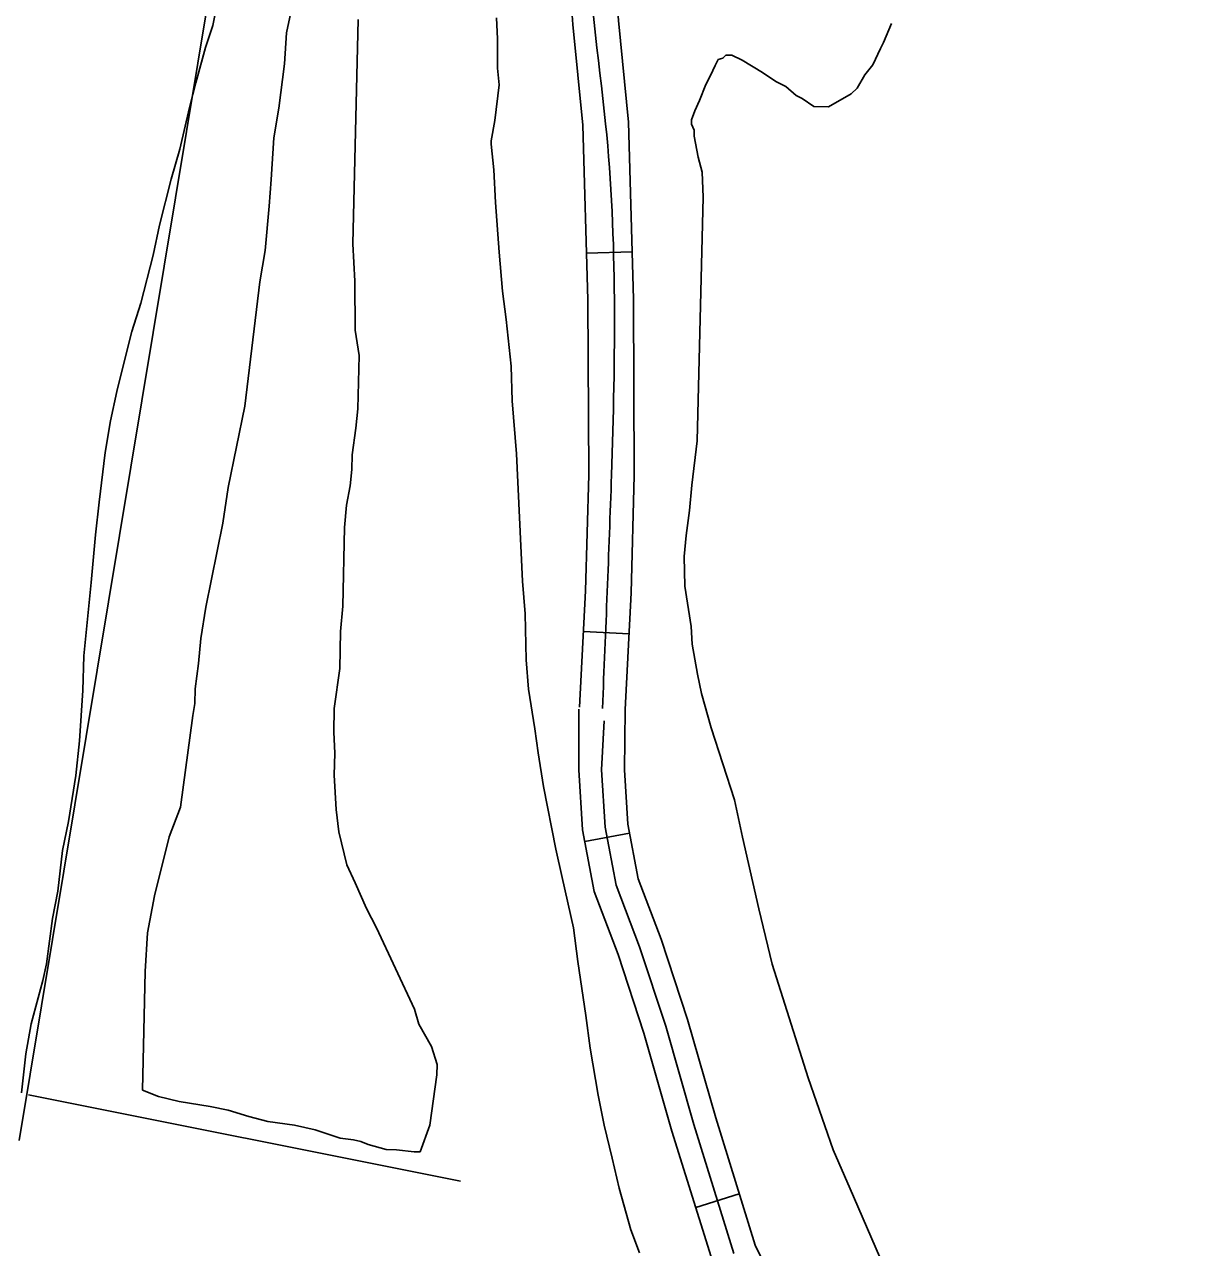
# Model space of a CAD drawing. Extents: x 3161514 to 3199414, y 831166 to 856601.
# Drawn here: x 3168439 to 3169214, y 853214 to 854018 of the extents above; entities that cross this region are included whole.
import ezdxf

# ---------------------------------------------------------------- set-up
doc = ezdxf.new("R2010")
doc.units = 0
for name, color, linetype in [('V-ROAD-CNTR', 7, 'Continuous'), ('V-SITE-VEGE', 7, 'Continuous'), ('V-TOPO-SHOR', 7, 'Continuous')]:
    doc.layers.add(name, color=color, linetype=linetype)

msp = doc.modelspace()

# ---------------------------------------------------------------- linework, layer by layer
at = {"layer": 'V-ROAD-CNTR'}
for p, q in [((3168808.88, 853867.6), (3168838.87, 853868.44)), ((3168806.97, 853618.87), (3168836.93, 853617.33)), ((3168807.74, 853480.6), (3168837.23, 853486.13)), ((3168880.75, 853240.02), (3168909.4, 853248.92))]:
    msp.add_line(p, q, dxfattribs=at)
for points in [[(3168804.4, 853568.93), (3168808.34, 853645.46), (3168810.35, 853721.77), (3168809.74, 853836.93), (3168806.51, 853951.77), (3168799.97, 854017.99), (3168795.11, 854085.74), (3168799.22, 854138.51), (3168806.62, 854190.22), (3168812.67, 854227.89), (3168819.27, 854265.53), (3168828.47, 854309.72), (3168840.35, 854353.73), (3168850.66, 854383.3), (3168870.75, 854425.57), (3168896.66, 854464.07), (3168950.5, 854530.9), (3169004.27, 854596.91), (3169046.13, 854647.88), (3169087.78, 854698.74), (3169159, 854790.66), (3169176.36, 854813.17)], [(3168834.36, 853567.39), (3168838.32, 853644.29), (3168840.35, 853721.45), (3168839.74, 853837.43), (3168836.46, 853953.67), (3168829.87, 854020.54), (3168825.2, 854085.64), (3168829.06, 854135.22), (3168836.28, 854185.71), (3168842.26, 854222.92), (3168848.74, 854259.88), (3168857.67, 854302.75), (3168869.03, 854344.87), (3168878.45, 854371.89), (3168896.88, 854410.67), (3168920.83, 854446.25), (3168973.81, 854512.02), (3169027.49, 854577.91), (3169069.33, 854628.86), (3169111.24, 854680.05), (3169182.74, 854772.32), (3169214.16, 854813.07)], [(3168891.93, 853204.05), (3168865.14, 853290.25), (3168846.66, 853354.72), (3168829.69, 853406.36), (3168813.88, 853447.88), (3168806.3, 853488.31), (3168803.8, 853527.73), (3168803.9, 853567.79)], [(3168973.48, 853106.13), (3168919.89, 853215.18), (3168893.89, 853298.84), (3168875.34, 853363.54), (3168857.97, 853416.38), (3168842.87, 853456.05), (3168836.12, 853492.04), (3168833.85, 853527.85), (3168834.34, 853567.19)], [(3168905.91, 853209.62), (3168879.52, 853294.55), (3168861, 853359.13), (3168843.83, 853411.37), (3168828.37, 853451.97), (3168821.21, 853490.18), (3168818.82, 853527.79), (3168820.61, 853560.03)]]:
    msp.add_lwpolyline(points, dxfattribs=at)
msp.add_spline([(3169195.15, 854813.12), (3169099.51, 854689.39), (3169015.88, 854587.41), (3168908.75, 854455.16), (3168854.69, 854349.3), (3168834.01, 854262.71), (3168821.45, 854187.96), (3168810.15, 854085.69), (3168821.49, 853952.72), (3168825.35, 853721.61), (3168819.38, 853568.16)], degree=3, dxfattribs=at)
at = {"layer": 'V-SITE-VEGE'}
for p, q in [((3168563.04, 854017.4), (3168569.47, 854048.81)), ((3168618.28, 854043.7), (3168611.67, 854012.59)), ((3168558.37, 854002.87), (3168563.04, 854017.4)), ((3168655.23, 853873.76), (3168658.78, 854021.23)), ((3168749.78, 854022.45), (3168750.35, 854008.49)), ((3169004.35, 854006.06), (3169009.54, 854018.64)), ((3168611.67, 854012.59), (3168610.19, 853992.1)), ((3168551.95, 853979.6), (3168558.37, 854002.87)), ((3168750.35, 854008.49), (3168750.33, 853989.29)), ((3168997.16, 853991.58), (3169002.3, 854002.2)), ((3169002.3, 854002.2), (3169004.35, 854006.06)), ((3168893.57, 853991.14), (3168895.61, 853995)), ((3168895.61, 853995), (3168898.56, 853995.91)), ((3168898.56, 853995.91), (3168900.57, 853997.81)), ((3168900.57, 853997.81), (3168904.47, 853997.72)), ((3168904.47, 853997.72), (3168911.24, 853994.62)), ((3168911.24, 853994.62), (3168924.72, 853986.48)), ((3168610.19, 853992.1), (3168606.56, 853962.87)), ((3168750.33, 853989.29), (3168751.48, 853978.24)), ((3168890.47, 853984.37), (3168893.57, 853991.14)), ((3168924.72, 853986.48), (3168933.37, 853980.41)), ((3168987.02, 853976.19), (3168992.11, 853984.86)), ((3168992.11, 853984.86), (3168997.16, 853991.58)), ((3168547.85, 853963.32), (3168551.95, 853979.6)), ((3168751.48, 853978.24), (3168748.55, 853954.97)), ((3168883.23, 853967.94), (3168887.4, 853978.59)), ((3168887.4, 853978.59), (3168890.47, 853984.37)), ((3168933.37, 853980.41), (3168940.14, 853977.32)), ((3168940.14, 853977.32), (3168946.83, 853971.29)), ((3168946.83, 853971.29), (3168950.69, 853969.24)), ((3168950.69, 853969.24), (3168958.39, 853964.17)), ((3168968.15, 853963.94), (3168983.02, 853972.38)), ((3168983.02, 853972.38), (3168987.02, 853976.19)), ((3168541.43, 853935.98), (3168547.85, 853963.32)), ((3168606.56, 853962.87), (3168603.16, 853943.41)), ((3168878.04, 853955.36), (3168880.14, 853961.17)), ((3168880.14, 853961.17), (3168883.23, 853967.94)), ((3168958.39, 853964.17), (3168968.15, 853963.94)), ((3168748.55, 853954.97), (3168746.21, 853941.59)), ((3168877.97, 853952.43), (3168878.04, 853955.36)), ((3168879.83, 853948.47), (3168877.97, 853952.43)), ((3168879.74, 853944.57), (3168879.83, 853948.47)), ((3168882.34, 853930.82), (3168879.74, 853944.57)), ((3168603.16, 853943.41), (3168601.52, 853916.09)), ((3168746.21, 853941.59), (3168746.2, 853939.27)), ((3168746.2, 853939.27), (3168747.93, 853922.39)), ((3168535.59, 853916.21), (3168541.43, 853935.98)), ((3168885.03, 853920.99), (3168882.34, 853930.82)), ((3168747.93, 853922.39), (3168749.07, 853900.87)), ((3168885.61, 853904.36), (3168885.03, 853920.99)), ((3168528, 853885.97), (3168535.59, 853916.21)), ((3168601.52, 853916.09), (3168600.12, 853898.53)), ((3168881.75, 853744.19), (3168885.61, 853904.36)), ((3168600.12, 853898.53), (3168597.46, 853869.28)), ((3168749.07, 853900.87), (3168751.37, 853868.29)), ((3168523.9, 853866.19), (3168528, 853885.97)), ((3168656.59, 853849.29), (3168655.23, 853873.76)), ((3168515.73, 853834.79), (3168523.9, 853866.19)), ((3168597.46, 853869.28), (3168594.04, 853848.84)), ((3168751.37, 853868.29), (3168753.67, 853842.69)), ((3168594.04, 853848.84), (3168584.25, 853766.99)), ((3168656.79, 853817.03), (3168656.59, 853849.29)), ((3168753.67, 853842.69), (3168755.98, 853824.07)), ((3168509.89, 853816.18), (3168515.73, 853834.79)), ((3168755.98, 853824.07), (3168759.43, 853793.24)), ((3168502.3, 853786.52), (3168509.89, 853816.18)), ((3168659.32, 853800.36), (3168656.79, 853817.03)), ((3168658.48, 853765.2), (3168659.32, 853800.36)), ((3168759.43, 853793.24), (3168759.99, 853770.55)), ((3168499.96, 853776.63), (3168502.3, 853786.52)), ((3168495.87, 853757.44), (3168499.96, 853776.63)), ((3168759.99, 853770.55), (3168762.87, 853735.64)), ((3168584.25, 853766.99), (3168573.19, 853713.51)), ((3168657.19, 853752.53), (3168658.48, 853765.2)), ((3168492.36, 853736.5), (3168495.87, 853757.44)), ((3168654.82, 853735), (3168657.19, 853752.53)), ((3168878.12, 853714.96), (3168881.75, 853744.19)), ((3168488.25, 853703.93), (3168492.36, 853736.5)), ((3168762.87, 853735.64), (3168766.85, 853651.87)), ((3168654.58, 853725.23), (3168654.82, 853735)), ((3168653.35, 853714.51), (3168654.58, 853725.23)), ((3168573.19, 853713.51), (3168569.7, 853690.14)), ((3168651.09, 853701.86), (3168653.35, 853714.51)), ((3168876.74, 853698.38), (3168878.12, 853714.96)), ((3168485.91, 853682.4), (3168488.25, 853703.93)), ((3168649.76, 853687.24), (3168651.09, 853701.86)), ((3168874.39, 853681.83), (3168876.74, 853698.38)), ((3168569.7, 853690.14), (3168558.59, 853634.71)), ((3168648.51, 853635.47), (3168649.76, 853687.24)), ((3168482.96, 853650.99), (3168485.91, 853682.4)), ((3168873.08, 853668.18), (3168874.39, 853681.83)), ((3168873.59, 853648.62), (3168873.08, 853668.18)), ((3168478.26, 853602.71), (3168482.96, 853650.99)), ((3168766.85, 853651.87), (3168768.58, 853630.34)), ((3168877.83, 853622.13), (3168873.59, 853648.62)), ((3168558.59, 853634.71), (3168555.17, 853614.27)), ((3168647.13, 853618.89), (3168648.51, 853635.47)), ((3168768.58, 853630.34), (3168769.13, 853600.09)), ((3168646.54, 853594.48), (3168647.13, 853618.89)), ((3168878.53, 853610.39), (3168877.83, 853622.13)), ((3168555.17, 853614.27), (3168553.78, 853597.69)), ((3168881.97, 853590.76), (3168878.53, 853610.39)), ((3168477.66, 853580.03), (3168478.26, 853602.71)), ((3168769.13, 853600.09), (3168770.85, 853580.89)), ((3168553.78, 853597.69), (3168551.43, 853581.13)), ((3168642.98, 853568.18), (3168646.54, 853594.48)), ((3168884.59, 853577.99), (3168881.97, 853590.76)), ((3168475.3, 853546.87), (3168477.66, 853580.03)), ((3168551.43, 853581.13), (3168551.2, 853571.37)), ((3168770.85, 853580.89), (3168774.9, 853554.71)), ((3168890.89, 853555.36), (3168884.59, 853577.99)), ((3168551.2, 853571.37), (3168550.03, 853563.58)), ((3168642.6, 853552.55), (3168642.98, 853568.18)), ((3168550.03, 853563.58), (3168541.74, 853503.19)), ((3168643.25, 853538.85), (3168642.6, 853552.55)), ((3168774.9, 853554.71), (3168777.21, 853539)), ((3168906.36, 853508.09), (3168890.89, 853555.36)), ((3168472.95, 853524.18), (3168475.3, 853546.87)), ((3168642.9, 853524.21), (3168643.25, 853538.85)), ((3168777.21, 853539), (3168780.68, 853516.89)), ((3168468.26, 853493.94), (3168472.95, 853524.18)), ((3168644.31, 853501.7), (3168642.9, 853524.21)), ((3168780.68, 853516.89), (3168788.78, 853475.58)), ((3168541.74, 853503.19), (3168534.43, 853483.82)), ((3168911.63, 853483.53), (3168906.36, 853508.09)), ((3168464.17, 853474.74), (3168468.26, 853493.94)), ((3168645.91, 853487), (3168644.31, 853501.7)), ((3168651.25, 853465.37), (3168645.91, 853487)), ((3168534.43, 853483.82), (3168524.7, 853444.97)), ((3168922.22, 853436.37), (3168911.63, 853483.53)), ((3168461.23, 853447.99), (3168464.17, 853474.74)), ((3168788.78, 853475.58), (3168792.83, 853456.96)), ((3168656.83, 853453.51), (3168651.25, 853465.37)), ((3168792.83, 853456.96), (3168800.36, 853423.79)), ((3168457.73, 853429.96), (3168461.23, 853447.99)), ((3168664.24, 853436.72), (3168656.83, 853453.51)), ((3168524.7, 853444.97), (3168520.21, 853420.64)), ((3168453.62, 853400.29), (3168457.73, 853429.96)), ((3168670.77, 853423.86), (3168664.24, 853436.72)), ((3168931.12, 853400), (3168922.22, 853436.37)), ((3168695.87, 853370.48), (3168670.77, 853423.86)), ((3168800.36, 853423.79), (3168803.25, 853401.68)), ((3168520.21, 853420.64), (3168518.62, 853395.28)), ((3168451.28, 853389.24), (3168453.62, 853400.29)), ((3168803.25, 853401.68), (3168808.45, 853366.19)), ((3168954.72, 853325.16), (3168931.12, 853400)), ((3168443.69, 853360.75), (3168451.28, 853389.24)), ((3168518.62, 853395.28), (3168516.74, 853317.14)), ((3168698.57, 853360.65), (3168695.87, 853370.48)), ((3168808.45, 853366.19), (3168811.33, 853344.66)), ((3168440.18, 853340.97), (3168443.69, 853360.75)), ((3168707, 853345.79), (3168698.57, 853360.65)), ((3168437.25, 853315.38), (3168440.18, 853340.97)), ((3168710.63, 853333.97), (3168707, 853345.79)), ((3168811.33, 853344.66), (3168816.54, 853313.83)), ((3168710.46, 853327.13), (3168710.63, 853333.97)), ((3168705.76, 853294.02), (3168710.46, 853327.13)), ((3168971.17, 853277.85), (3168954.72, 853325.16)), ((3168516.74, 853317.14), (3168527.38, 853312.98)), ((3168527.38, 853312.98), (3168540.99, 853309.72)), ((3168540.99, 853309.72), (3168561.43, 853306.29)), ((3168816.54, 853313.83), (3168820.59, 853294.04)), ((3168561.43, 853306.29), (3168573.1, 853304.06)), ((3168573.1, 853304.06), (3168586.68, 853299.82)), ((3168586.68, 853299.82), (3168599.3, 853296.59)), ((3168599.3, 853296.59), (3168616.84, 853294.21)), ((3168616.84, 853294.21), (3168630.44, 853290.95)), ((3168699.48, 853276.58), (3168705.76, 853294.02)), ((3168820.59, 853294.04), (3168825.8, 853272.51)), ((3168630.44, 853290.95), (3168646.92, 853285.67)), ((3168646.92, 853285.67), (3168655.69, 853284.48)), ((3168655.69, 853284.48), (3168660.55, 853283.39)), ((3168660.55, 853283.39), (3168665.39, 853281.31)), ((3168665.39, 853281.31), (3168677.04, 853278.1)), ((3168677.04, 853278.1), (3168683.87, 853277.94)), ((3168683.87, 853277.94), (3168695.57, 853276.68)), ((3168695.57, 853276.68), (3168699.48, 853276.58)), ((3168982.28, 853252.18), (3168971.17, 853277.85)), ((3168825.8, 853272.51), (3168830.44, 853252.73)), ((3168830.44, 853252.73), (3168837.97, 853225.38)), ((3169001.73, 853207.74), (3168982.28, 853252.18)), ((3168837.97, 853225.38), (3168843.77, 853210.25))]:
    msp.add_line(p, q, dxfattribs=at)
at = {"layer": 'V-TOPO-SHOR'}
for p, q in [((3168435.6, 853284.1), (3168606.13, 854312.01)), ((3168441.92, 853314.1), (3168726.13, 853257.26))]:
    msp.add_line(p, q, dxfattribs=at)

doc.saveas('drawing.dxf')
